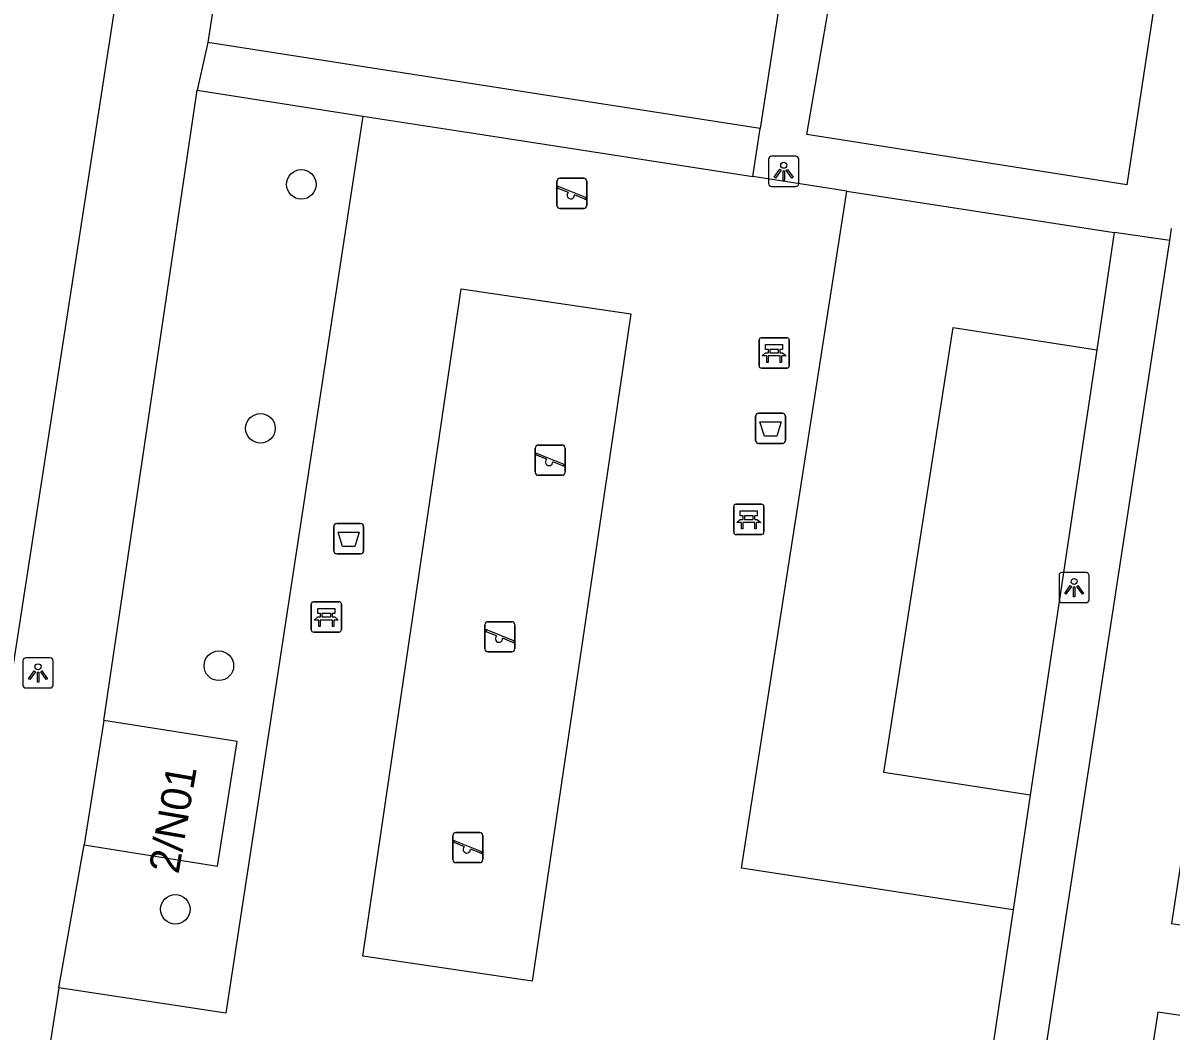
# Model space of a CAD drawing. Extents: x 161084 to 161928, y 385355 to 386522.
# Drawn here: x 161669.44 to 161707.41, y 385532.56 to 385565.9 of the extents above; entities that cross this region are included whole.
import ezdxf

# ---------------------------------------------------------------- set-up
doc = ezdxf.new("R2010")
doc.units = 0
for name, color, linetype in [('IMGEO_Afvalbak', 7, 'Continuous'), ('IMGEO_Bank', 7, 'Continuous'), ('IMGEO_Boom', 7, 'Continuous'), ('IMGEO_Groenvoorziening', 7, 'Continuous'), ('IMGEO_Lichtpunt', 7, 'Continuous'), ('IMGEO_Pand', 7, 'Continuous'), ('IMGEO_Pand_nummerreeks', 7, 'Continuous'), ('IMGEO_Speelvoorziening', 7, 'Continuous'), ('IMGEO_Voetpad_open', 7, 'Continuous')]:
    doc.layers.add(name, color=color, linetype=linetype)

msp = doc.modelspace()

# ---------------------------------------------------------------- linework, layer by layer
at = {"layer": 'IMGEO_Afvalbak'}
for p, q in [((161693.674, 385552.093), (161693.674, 385552.893)), ((161693.674, 385552.893), (161693.674, 385552.093)), ((161693.774, 385552.993), (161694.564, 385552.993)), ((161694.564, 385552.993), (161693.774, 385552.993)), ((161694.664, 385552.893), (161694.664, 385552.093)), ((161694.664, 385552.093), (161694.664, 385552.893)), ((161694.564, 385551.993), (161693.774, 385551.993)), ((161693.774, 385551.993), (161694.564, 385551.993)), ((161679.72, 385548.444), (161679.72, 385549.244)), ((161679.72, 385549.244), (161679.72, 385548.444)), ((161679.82, 385549.344), (161680.61, 385549.344)), ((161680.61, 385549.344), (161679.82, 385549.344)), ((161680.71, 385549.244), (161680.71, 385548.444)), ((161680.71, 385548.444), (161680.71, 385549.244)), ((161680.61, 385548.344), (161679.82, 385548.344)), ((161679.82, 385548.344), (161680.61, 385548.344))]:
    msp.add_line(p, q, dxfattribs=at)
for points in [[(161693.817, 385552.707), (161694.521, 385552.707), (161694.372, 385552.237), (161693.966, 385552.237), (161693.817, 385552.707)], [(161679.863, 385549.058), (161680.567, 385549.058), (161680.418, 385548.588), (161680.012, 385548.588), (161679.863, 385549.058)]]:
    msp.add_lwpolyline(points, dxfattribs=at)
for centre, start, end in [((161693.774, 385552.893), 90, 180), ((161693.774, 385552.893), 90, 180), ((161694.564, 385552.893), 0, 90), ((161694.564, 385552.893), 360, 90), ((161693.774, 385552.093), 180, 270), ((161693.774, 385552.093), 180, 270), ((161694.564, 385552.093), 270, 0), ((161694.564, 385552.093), 270, 0), ((161679.82, 385549.244), 90, 180), ((161679.82, 385549.244), 90, 180), ((161680.61, 385549.244), 0, 90), ((161680.61, 385549.244), 360, 90), ((161679.82, 385548.444), 180, 270), ((161679.82, 385548.444), 180, 270), ((161680.61, 385548.444), 270, 0), ((161680.61, 385548.444), 270, 0)]:
    msp.add_arc(centre, 0.1, start, end, dxfattribs=at)
at = {"layer": 'IMGEO_Bank'}
for p, q in [((161693.788, 385554.564), (161693.788, 385555.405)), ((161693.788, 385555.405), (161693.788, 385554.564)), ((161693.863, 385555.489), (161694.704, 385555.489)), ((161694.704, 385555.489), (161693.863, 385555.489)), ((161694.788, 385555.414), (161694.788, 385554.573)), ((161694.788, 385554.573), (161694.788, 385555.414)), ((161694.097, 385554.995), (161694.097, 385555.101)), ((161694.141, 385555.101), (161694.141, 385554.995)), ((161694.429, 385555.107), (161694.147, 385555.107)), ((161694.147, 385554.989), (161694.429, 385554.989)), ((161694.435, 385554.995), (161694.435, 385555.101)), ((161694.479, 385555.101), (161694.479, 385554.995)), ((161694.485, 385554.887), (161694.092, 385554.887)), ((161694.713, 385554.489), (161693.872, 385554.489)), ((161693.872, 385554.489), (161694.713, 385554.489)), ((161693.025, 385549.982), (161693.866, 385549.982)), ((161693.866, 385549.982), (161693.025, 385549.982)), ((161692.95, 385549.057), (161692.95, 385549.898)), ((161692.95, 385549.898), (161692.95, 385549.057)), ((161693.259, 385549.488), (161693.259, 385549.594)), ((161693.303, 385549.594), (161693.303, 385549.488)), ((161693.591, 385549.6), (161693.309, 385549.6)), ((161693.597, 385549.488), (161693.597, 385549.594)), ((161693.641, 385549.594), (161693.641, 385549.488)), ((161693.95, 385549.907), (161693.95, 385549.066)), ((161693.95, 385549.066), (161693.95, 385549.907)), ((161693.647, 385549.38), (161693.254, 385549.38)), ((161693.309, 385549.482), (161693.591, 385549.482)), ((161693.875, 385548.982), (161693.034, 385548.982)), ((161693.034, 385548.982), (161693.875, 385548.982)), ((161678.973, 385545.829), (161678.973, 385546.67)), ((161678.973, 385546.67), (161678.973, 385545.829)), ((161679.048, 385546.754), (161679.889, 385546.754)), ((161679.889, 385546.754), (161679.048, 385546.754)), ((161679.973, 385546.679), (161679.973, 385545.838)), ((161679.973, 385545.838), (161679.973, 385546.679)), ((161679.282, 385546.26), (161679.282, 385546.366)), ((161679.326, 385546.366), (161679.326, 385546.26)), ((161679.614, 385546.372), (161679.332, 385546.372)), ((161679.332, 385546.254), (161679.614, 385546.254)), ((161679.62, 385546.26), (161679.62, 385546.366)), ((161679.664, 385546.366), (161679.664, 385546.26)), ((161679.67, 385546.152), (161679.277, 385546.152)), ((161679.898, 385545.754), (161679.057, 385545.754)), ((161679.057, 385545.754), (161679.898, 385545.754))]:
    msp.add_line(p, q, dxfattribs=at)
for points in [[(161694.035, 385554.887), (161693.893, 385554.887), (161694.005, 385554.989), (161694.091, 385554.989)], [(161694.091, 385555.107), (161694.005, 385555.107), (161694.005, 385555.268), (161694.568, 385555.268), (161694.568, 385555.107), (161694.485, 385555.107)], [(161694.485, 385554.989), (161694.568, 385554.989), (161694.68, 385554.887), (161694.541, 385554.887)], [(161694.085, 385554.88), (161694.085, 385554.673), (161694.042, 385554.673), (161694.042, 385554.88)], [(161694.535, 385554.88), (161694.535, 385554.673), (161694.491, 385554.673), (161694.491, 385554.88)], [(161693.253, 385549.6), (161693.167, 385549.6), (161693.167, 385549.761), (161693.73, 385549.761), (161693.73, 385549.6), (161693.647, 385549.6)], [(161693.197, 385549.38), (161693.055, 385549.38), (161693.167, 385549.482), (161693.253, 385549.482)], [(161693.247, 385549.373), (161693.247, 385549.166), (161693.204, 385549.166), (161693.204, 385549.373)], [(161693.647, 385549.482), (161693.73, 385549.482), (161693.842, 385549.38), (161693.703, 385549.38)], [(161693.697, 385549.373), (161693.697, 385549.166), (161693.653, 385549.166), (161693.653, 385549.373)], [(161679.22, 385546.152), (161679.078, 385546.152), (161679.19, 385546.254), (161679.276, 385546.254)], [(161679.276, 385546.372), (161679.19, 385546.372), (161679.19, 385546.533), (161679.753, 385546.533), (161679.753, 385546.372), (161679.67, 385546.372)], [(161679.67, 385546.254), (161679.753, 385546.254), (161679.865, 385546.152), (161679.726, 385546.152)], [(161679.27, 385546.145), (161679.27, 385545.938), (161679.227, 385545.938), (161679.227, 385546.145)], [(161679.72, 385546.145), (161679.72, 385545.938), (161679.676, 385545.938), (161679.676, 385546.145)]]:
    msp.add_lwpolyline(points, dxfattribs=at)
for centre, radius, start, end in [((161693.866, 385555.411), 0.0779, 92.4484, 184.2845), ((161693.866, 385555.411), 0.0779, 92.4484, 184.2845), ((161694.71, 385555.411), 0.0779, 2.4484, 94.2845), ((161694.71, 385555.411), 0.0779, 2.4484, 94.2845), ((161694.09, 385555.1), 0.00671, 2.8957, 87.1043), ((161694.09, 385554.996), 0.00671, 272.8957, 357.1043), ((161694.147, 385555.1), 0.00671, 92.8957, 177.1043), ((161694.147, 385554.996), 0.00671, 182.8957, 267.1043), ((161694.429, 385555.1), 0.00671, 2.8957, 87.1043), ((161694.429, 385554.996), 0.00671, 272.8957, 357.1043), ((161694.486, 385555.1), 0.00671, 92.8957, 177.1043), ((161694.486, 385554.996), 0.00671, 182.8957, 267.1043), ((161693.866, 385554.567), 0.0779, 182.4484, 274.2845), ((161693.866, 385554.567), 0.0779, 182.4484, 274.2845), ((161694.035, 385554.88), 0.00671, 2.8957, 87.1043), ((161694.092, 385554.88), 0.00671, 92.8957, 177.1043), ((161694.484, 385554.88), 0.00671, 2.8957, 87.1043), ((161694.541, 385554.88), 0.00671, 92.8957, 177.1043), ((161694.71, 385554.567), 0.0779, 272.4484, 4.2845), ((161694.71, 385554.567), 0.0779, 272.4484, 4.2845), ((161693.028, 385549.904), 0.0779, 92.4484, 184.2845), ((161693.028, 385549.904), 0.0779, 92.4484, 184.2845), ((161693.872, 385549.904), 0.0779, 2.4484, 94.2845), ((161693.872, 385549.904), 0.0779, 2.4484, 94.2845), ((161693.252, 385549.593), 0.00671, 2.8957, 87.1043), ((161693.309, 385549.593), 0.00671, 92.8957, 177.1043), ((161693.591, 385549.593), 0.00671, 2.8957, 87.1043), ((161693.648, 385549.593), 0.00671, 92.8957, 177.1043), ((161693.197, 385549.373), 0.00671, 2.8957, 87.1043), ((161693.254, 385549.373), 0.00671, 92.8957, 177.1043), ((161693.252, 385549.489), 0.00671, 272.8957, 357.1043), ((161693.309, 385549.489), 0.00671, 182.8957, 267.1043), ((161693.591, 385549.489), 0.00671, 272.8957, 357.1043), ((161693.648, 385549.489), 0.00671, 182.8957, 267.1043), ((161693.646, 385549.373), 0.00671, 2.8957, 87.1043), ((161693.703, 385549.373), 0.00671, 92.8957, 177.1043), ((161693.028, 385549.06), 0.0779, 182.4484, 274.2845), ((161693.028, 385549.06), 0.0779, 182.4484, 274.2845), ((161693.872, 385549.06), 0.0779, 272.4484, 4.2845), ((161693.872, 385549.06), 0.0779, 272.4484, 4.2845), ((161679.051, 385546.676), 0.0779, 92.4484, 184.2845), ((161679.051, 385546.676), 0.0779, 92.4484, 184.2845), ((161679.895, 385546.676), 0.0779, 2.4484, 94.2845), ((161679.895, 385546.676), 0.0779, 2.4484, 94.2845), ((161679.275, 385546.365), 0.00671, 2.8957, 87.1043), ((161679.275, 385546.261), 0.00671, 272.8957, 357.1043), ((161679.332, 385546.365), 0.00671, 92.8957, 177.1043), ((161679.332, 385546.261), 0.00671, 182.8957, 267.1043), ((161679.614, 385546.365), 0.00671, 2.8957, 87.1043), ((161679.614, 385546.261), 0.00671, 272.8957, 357.1043), ((161679.671, 385546.365), 0.00671, 92.8957, 177.1043), ((161679.671, 385546.261), 0.00671, 182.8957, 267.1043), ((161679.051, 385545.832), 0.0779, 182.4484, 274.2845), ((161679.051, 385545.832), 0.0779, 182.4484, 274.2845), ((161679.22, 385546.145), 0.00671, 2.8957, 87.1043), ((161679.277, 385546.145), 0.00671, 92.8957, 177.1043), ((161679.669, 385546.145), 0.00671, 2.8957, 87.1043), ((161679.726, 385546.145), 0.00671, 92.8957, 177.1043), ((161679.895, 385545.832), 0.0779, 272.4484, 4.2845), ((161679.895, 385545.832), 0.0779, 272.4484, 4.2845)]:
    msp.add_arc(centre, radius, start, end, dxfattribs=at)
at = {"layer": 'IMGEO_Boom'}
for centre in [(161678.648, 385560.563), (161677.296, 385552.493), (161675.921, 385544.64), (161674.481, 385536.583)]:
    msp.add_circle(centre, 0.489, dxfattribs=at)
at = {"layer": 'IMGEO_Groenvoorziening'}
msp.add_lwpolyline([(161702.756, 385540.358), (161697.915, 385541.104), (161700.208, 385555.827), (161704.956, 385555.095)], dxfattribs=at)
at = {"layer": 'IMGEO_Lichtpunt'}
for p, q in [((161694.104, 385561.398), (161694.104, 385560.591)), ((161694.104, 385561.398), (161694.104, 385560.591)), ((161695.006, 385561.493), (161694.198, 385561.493)), ((161695.006, 385561.493), (161694.198, 385561.493)), ((161695.1, 385560.591), (161695.1, 385561.398)), ((161695.1, 385560.591), (161695.1, 385561.398)), ((161694.198, 385560.497), (161695.006, 385560.497)), ((161694.198, 385560.497), (161695.006, 385560.497)), ((161704.611, 385547.725), (161703.803, 385547.725)), ((161704.611, 385547.725), (161703.803, 385547.725)), ((161703.709, 385547.63), (161703.709, 385546.823)), ((161703.709, 385547.63), (161703.709, 385546.823)), ((161704.705, 385546.823), (161704.705, 385547.63)), ((161704.705, 385546.823), (161704.705, 385547.63)), ((161703.803, 385546.729), (161704.611, 385546.729)), ((161703.803, 385546.729), (161704.611, 385546.729)), ((161669.442, 385544.808), (161669.442, 385544.001)), ((161669.442, 385544.808), (161669.442, 385544.001)), ((161670.344, 385544.903), (161669.536, 385544.903)), ((161670.344, 385544.903), (161669.536, 385544.903)), ((161670.438, 385544.001), (161670.438, 385544.808)), ((161670.438, 385544.001), (161670.438, 385544.808)), ((161669.536, 385543.907), (161670.344, 385543.907)), ((161669.536, 385543.907), (161670.344, 385543.907))]:
    msp.add_line(p, q, dxfattribs=at)
for points in [[(161694.478, 385561.062), (161694.517, 385561.034), (161694.329, 385560.772), (161694.291, 385560.799), (161694.478, 385561.062)], [(161694.58, 385561.014), (161694.627, 385561.014), (161694.627, 385560.692), (161694.58, 385560.692), (161694.58, 385561.014)], [(161694.69, 385561.034), (161694.728, 385561.061), (161694.915, 385560.799), (161694.876, 385560.771), (161694.69, 385561.034)], [(161704.083, 385547.294), (161704.122, 385547.266), (161703.934, 385547.004), (161703.896, 385547.031), (161704.083, 385547.294)], [(161704.185, 385547.246), (161704.232, 385547.246), (161704.232, 385546.924), (161704.185, 385546.924), (161704.185, 385547.246)], [(161704.295, 385547.266), (161704.333, 385547.293), (161704.52, 385547.031), (161704.481, 385547.003), (161704.295, 385547.266)], [(161669.816, 385544.472), (161669.855, 385544.444), (161669.667, 385544.182), (161669.629, 385544.209), (161669.816, 385544.472)], [(161669.918, 385544.424), (161669.965, 385544.424), (161669.965, 385544.102), (161669.918, 385544.102), (161669.918, 385544.424)], [(161670.028, 385544.444), (161670.066, 385544.471), (161670.253, 385544.209), (161670.214, 385544.181), (161670.028, 385544.444)]]:
    msp.add_lwpolyline(points, dxfattribs=at)
for centre in [(161694.603, 385561.196), (161704.208, 385547.428), (161669.941, 385544.606)]:
    msp.add_circle(centre, 0.0994, dxfattribs=at)
for centre, start, end in [((161694.198, 385561.398), 90, 180), ((161694.198, 385561.398), 90, 180), ((161695.006, 385561.398), 0, 90), ((161695.006, 385561.398), 0, 90), ((161694.198, 385560.591), 180, 270), ((161694.198, 385560.591), 180, 270), ((161695.006, 385560.591), 270, 0), ((161695.006, 385560.591), 270, 360), ((161703.803, 385547.63), 90, 180), ((161703.803, 385547.63), 90, 180), ((161704.611, 385547.63), 0, 90), ((161704.611, 385547.63), 0, 90), ((161703.803, 385546.823), 180, 270), ((161703.803, 385546.823), 180, 270), ((161704.611, 385546.823), 270, 0), ((161704.611, 385546.823), 270, 360), ((161669.536, 385544.808), 90, 180), ((161669.536, 385544.808), 90, 180), ((161670.344, 385544.808), 0, 90), ((161670.344, 385544.808), 0, 90), ((161669.536, 385544.001), 180, 270), ((161669.536, 385544.001), 180, 270), ((161670.344, 385544.001), 270, 0), ((161670.344, 385544.001), 270, 360)]:
    msp.add_arc(centre, 0.0946, start, end, dxfattribs=at)
at = {"layer": 'IMGEO_Pand'}
for points in [[(161709.051, 385546.696), (161707.425, 385536.11), (161708.692, 385535.916), (161708.242, 385532.991), (161706.975, 385533.185), (161706.317, 385528.904)], [(161671.463, 385538.711), (161675.871, 385538.012), (161676.525, 385542.134), (161672.117, 385542.833)], [(161672.117, 385542.833), (161671.463, 385538.711)]]:
    msp.add_lwpolyline(points, dxfattribs=at)
at = {"layer": 'IMGEO_Speelvoorziening'}
for p, q in [((161687.099, 385559.866), (161687.099, 385560.666)), ((161687.099, 385560.666), (161687.099, 385559.866)), ((161687.199, 385560.766), (161687.989, 385560.766)), ((161687.989, 385560.766), (161687.199, 385560.766)), ((161688.089, 385560.666), (161688.089, 385559.866)), ((161688.089, 385559.866), (161688.089, 385560.666)), ((161687.482, 385560.294), (161687.143, 385560.431)), ((161687.168, 385560.491), (161688.044, 385560.138)), ((161688.02, 385560.078), (161687.68, 385560.215)), ((161687.989, 385559.766), (161687.199, 385559.766)), ((161687.199, 385559.766), (161687.989, 385559.766)), ((161686.482, 385551.941), (161687.272, 385551.941)), ((161687.272, 385551.941), (161686.482, 385551.941)), ((161686.382, 385551.041), (161686.382, 385551.841)), ((161686.382, 385551.841), (161686.382, 385551.041)), ((161686.765, 385551.469), (161686.426, 385551.606)), ((161686.451, 385551.666), (161687.327, 385551.313)), ((161687.372, 385551.841), (161687.372, 385551.041)), ((161687.372, 385551.041), (161687.372, 385551.841)), ((161687.303, 385551.253), (161686.963, 385551.39)), ((161687.272, 385550.941), (161686.482, 385550.941)), ((161686.482, 385550.941), (161687.272, 385550.941)), ((161684.722, 385545.198), (161684.722, 385545.998)), ((161684.722, 385545.998), (161684.722, 385545.198)), ((161684.791, 385545.823), (161685.667, 385545.47)), ((161684.822, 385546.098), (161685.612, 385546.098)), ((161685.612, 385546.098), (161684.822, 385546.098)), ((161685.712, 385545.998), (161685.712, 385545.198)), ((161685.712, 385545.198), (161685.712, 385545.998)), ((161685.105, 385545.626), (161684.766, 385545.763)), ((161685.643, 385545.41), (161685.303, 385545.547)), ((161685.612, 385545.098), (161684.822, 385545.098)), ((161684.822, 385545.098), (161685.612, 385545.098)), ((161683.66, 385538.226), (161683.66, 385539.026)), ((161683.66, 385539.026), (161683.66, 385538.226)), ((161683.76, 385539.126), (161684.55, 385539.126)), ((161684.55, 385539.126), (161683.76, 385539.126)), ((161684.65, 385539.026), (161684.65, 385538.226)), ((161684.65, 385538.226), (161684.65, 385539.026)), ((161684.043, 385538.654), (161683.704, 385538.791)), ((161683.729, 385538.851), (161684.605, 385538.498)), ((161684.581, 385538.438), (161684.241, 385538.575)), ((161684.55, 385538.126), (161683.76, 385538.126)), ((161683.76, 385538.126), (161684.55, 385538.126))]:
    msp.add_line(p, q, dxfattribs=at)
for centre, radius, start, end in [((161687.199, 385560.666), 0.1, 90, 180), ((161687.199, 385560.666), 0.1, 90, 180), ((161687.989, 385560.666), 0.1, 0, 90), ((161687.989, 385560.666), 0.1, 360, 90), ((161687.156, 385560.461), 0.0327, 68.078, 248.078), ((161687.561, 385560.204), 0.12, 130.9928, 5.1632), ((161687.199, 385559.866), 0.1, 180, 270), ((161687.199, 385559.866), 0.1, 180, 270), ((161687.989, 385559.866), 0.1, 270, 0), ((161687.989, 385559.866), 0.1, 270, 0), ((161688.032, 385560.108), 0.0327, 248.078, 68.078), ((161686.482, 385551.841), 0.1, 90, 180), ((161686.482, 385551.841), 0.1, 90, 180), ((161687.272, 385551.841), 0.1, 0, 90), ((161687.272, 385551.841), 0.1, 360, 90), ((161686.439, 385551.636), 0.0327, 68.078, 248.078), ((161686.844, 385551.379), 0.12, 130.9928, 5.1632), ((161687.315, 385551.283), 0.0327, 248.078, 68.078), ((161686.482, 385551.041), 0.1, 180, 270), ((161686.482, 385551.041), 0.1, 180, 270), ((161687.272, 385551.041), 0.1, 270, 0), ((161687.272, 385551.041), 0.1, 270, 0), ((161684.822, 385545.998), 0.1, 90, 180), ((161684.822, 385545.998), 0.1, 90, 180), ((161684.779, 385545.793), 0.0327, 68.078, 248.078), ((161685.612, 385545.998), 0.1, 0, 90), ((161685.612, 385545.998), 0.1, 360, 90), ((161685.184, 385545.536), 0.12, 130.9928, 5.1632), ((161685.655, 385545.44), 0.0327, 248.078, 68.078), ((161684.822, 385545.198), 0.1, 180, 270), ((161684.822, 385545.198), 0.1, 180, 270), ((161685.612, 385545.198), 0.1, 270, 0), ((161685.612, 385545.198), 0.1, 270, 0), ((161683.76, 385539.026), 0.1, 90, 180), ((161683.76, 385539.026), 0.1, 90, 180), ((161684.55, 385539.026), 0.1, 0, 90), ((161684.55, 385539.026), 0.1, 360, 90), ((161683.717, 385538.821), 0.0327, 68.078, 248.078), ((161684.122, 385538.564), 0.12, 130.9928, 5.1632), ((161683.76, 385538.226), 0.1, 180, 270), ((161683.76, 385538.226), 0.1, 180, 270), ((161684.55, 385538.226), 0.1, 270, 0), ((161684.55, 385538.226), 0.1, 270, 0), ((161684.593, 385538.468), 0.0327, 248.078, 68.078)]:
    msp.add_arc(centre, radius, start, end, dxfattribs=at)
at = {"layer": 'IMGEO_Voetpad_open'}
for points in [[(161700.619, 385606.575), (161698.975, 385595.889), (161698.823, 385594.901), (161695.859, 385575.628), (161695.631, 385574.145), (161695.311, 385572.063), (161693.826, 385562.411)], [(161668.928, 385543.394), (161672.366, 385565.674), (161674.034, 385576.484)], [(161676.732, 385572.916), (161675.558, 385565.255)], [(161707.395, 385570.046), (161705.954, 385560.553), (161695.367, 385562.217), (161696.989, 385571.64), (161707.395, 385570.046)], [(161675.558, 385565.255), (161675.205, 385563.675)], [(161693.826, 385562.411), (161686.427, 385563.563), (161684.945, 385563.794), (161675.558, 385565.255)], [(161672.117, 385542.833), (161675.205, 385563.675)], [(161675.205, 385563.675), (161680.682, 385562.825)], [(161680.682, 385562.825), (161676.151, 385533.143), (161670.626, 385533.985)], [(161680.682, 385562.825), (161684.691, 385562.203), (161693.582, 385560.823)], [(161693.582, 385560.823), (161693.826, 385562.411)], [(161696.695, 385560.34), (161693.582, 385560.823)], [(161702.189, 385536.561), (161693.207, 385537.945), (161696.695, 385560.34)], [(161696.695, 385560.34), (161705.534, 385558.969)], [(161707.374, 385558.705), (161707.433, 385559.106)], [(161702.137, 385524.559), (161707.374, 385558.705)], [(161705.534, 385558.969), (161704.956, 385555.095)], [(161707.374, 385558.705), (161705.534, 385558.969)], [(161686.977, 385538.905), (161686.284, 385534.21), (161680.682, 385535.036), (161683.94, 385557.112), (161689.542, 385556.286), (161686.977, 385538.905)], [(161704.956, 385555.095), (161702.756, 385540.358)], [(161702.756, 385540.358), (161702.189, 385536.561)], [(161670.626, 385533.985), (161671.463, 385538.711)], [(161702.189, 385536.561), (161700.47, 385525.043)], [(161670.626, 385533.985), (161670.203, 385531.256)]]:
    msp.add_lwpolyline(points, dxfattribs=at)

# ---------------------------------------------------------------- texts
at = {"layer": 'IMGEO_Pand_nummerreeks'}
msp.add_text('2/N01', height=1, rotation=80.1691, dxfattribs=at).set_placement((161674.586, 385537.728))

doc.saveas('drawing.dxf')
